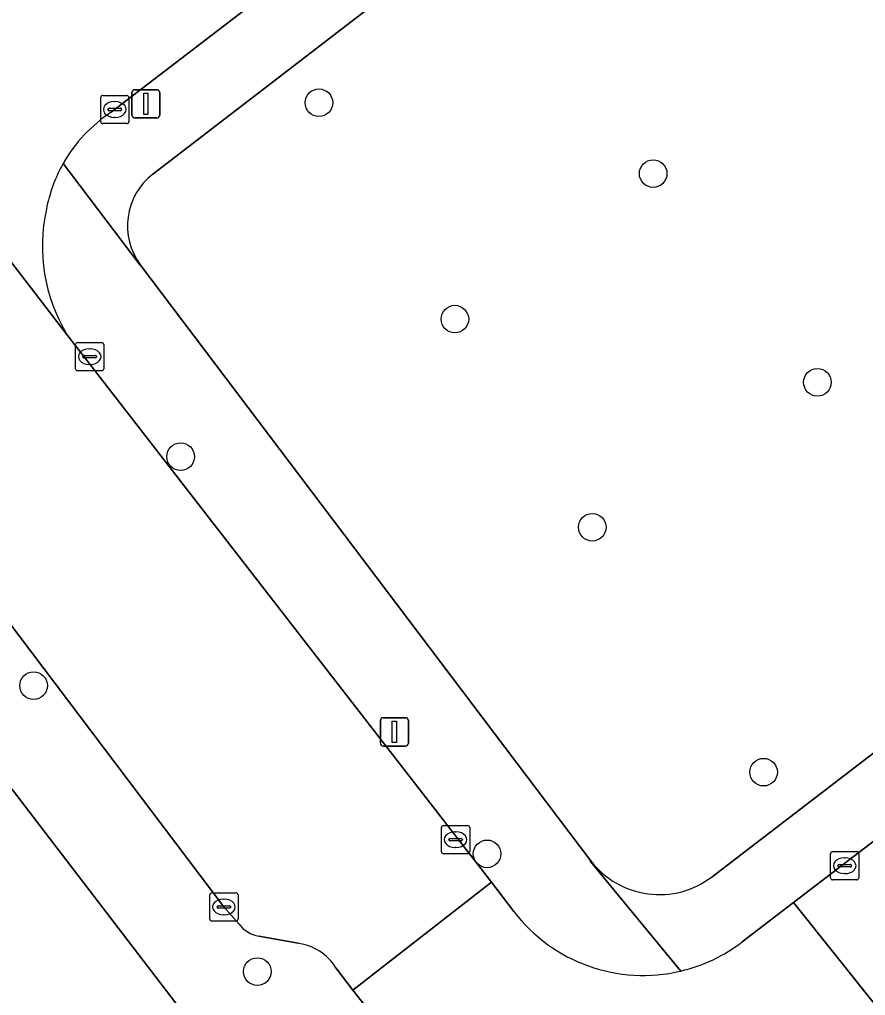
# Model space of a CAD drawing. Extents: x 159352 to 160617, y 385888 to 387323.
# Drawn here: x 160047.49 to 160077.45, y 386753.39 to 386787.94 of the extents above; entities that cross this region are included whole.
import ezdxf

# ---------------------------------------------------------------- set-up
doc = ezdxf.new("R2010")
doc.units = 0
for name, color, linetype in [('IMGEO_Boom', 7, 'Continuous'), ('IMGEO_Erf', 7, 'Continuous'), ('IMGEO_Groenvoorziening', 7, 'Continuous'), ('IMGEO_Kolk', 7, 'Continuous'), ('IMGEO_Lichtmast', 7, 'Continuous'), ('IMGEO_Rijbaan_lokaal_gesloten', 7, 'Continuous'), ('IMGEO_Rijbaan_lokaal_open', 7, 'Continuous'), ('IMGEO_Voetpad_open', 7, 'Continuous')]:
    doc.layers.add(name, color=color, linetype=linetype)

msp = doc.modelspace()

# ---------------------------------------------------------------- linework, layer by layer
at = {"layer": 'IMGEO_Boom'}
for centre in [(160058.096, 386784.994), (160069.934, 386782.485), (160062.911, 386777.333), (160075.751, 386775.097), (160053.196, 386772.462), (160067.777, 386769.965), (160047.988, 386764.357), (160073.845, 386761.293), (160064.051, 386758.401), (160055.915, 386754.233)]:
    msp.add_circle(centre, 0.489, dxfattribs=at)
at = {"layer": 'IMGEO_Erf'}
msp.add_lwpolyline([(159991.693, 386828.175), (159988.267, 386825.542), (159989.797, 386823.553), (159991.877, 386825.151), (159995.832, 386819.986), (159999.671, 386814.971), (160000, 386814.542), (160003.51, 386809.958), (160007.349, 386804.944), (160011.188, 386799.93), (160015.028, 386794.915), (160018.866, 386789.902), (160022.706, 386784.887), (160026.545, 386779.874), (160030.385, 386774.859), (160034.223, 386769.846), (160038.063, 386764.831), (160041.901, 386759.818), (160045.74, 386754.805), (160049.419, 386750), (160049.67, 386749.672), (160050.099, 386750), (160053.449, 386752.565), (160000, 386822.33)], dxfattribs=at)
at = {"layer": 'IMGEO_Groenvoorziening'}
for points in [[(160072.019, 386757.59), (160086.723, 386768.856), (160084.911, 386771.365), (160084.804, 386771.604), (160084.786, 386771.951), (160084.91, 386772.276), (160085.098, 386772.481), (160107.581, 386789.78), (160092.818, 386808.905), (160069.35, 386790.861), (160066.752, 386793.637), (160052.213, 386782.461)], [(160051.776, 386779.247), (160067.716, 386758.166)]]:
    msp.add_lwpolyline(points, dxfattribs=at)
for centre, radius, start, end in [((160053.622, 386780.633), 2.309, 127.6287, 216.8855), ((160070.155, 386760.023), 3.065, 217.2932, 307.4582)]:
    msp.add_arc(centre, radius, start, end, dxfattribs=at)
at = {"layer": 'IMGEO_Kolk'}
for p, q in [((160050.44, 386785.254), (160051.292, 386785.254)), ((160050.365, 386784.328), (160050.365, 386785.18)), ((160050.853, 386785.034), (160050.878, 386785.034)), ((160051.366, 386785.18), (160051.366, 386784.328)), ((160050.624, 386784.748), (160050.624, 386784.76)), ((160051.062, 386784.711), (160050.664, 386784.711)), ((160050.667, 386784.797), (160051.065, 386784.797)), ((160051.108, 386784.76), (160051.108, 386784.748)), ((160051.292, 386784.254), (160050.44, 386784.254)), ((160050.876, 386784.474), (160050.851, 386784.474)), ((160049.476, 386775.578), (160049.476, 386776.43)), ((160049.551, 386776.504), (160050.403, 386776.504)), ((160049.964, 386776.284), (160049.989, 386776.284)), ((160050.477, 386776.43), (160050.477, 386775.578)), ((160049.735, 386775.998), (160049.735, 386776.01)), ((160050.173, 386775.961), (160049.775, 386775.961)), ((160049.778, 386776.047), (160050.176, 386776.047)), ((160050.219, 386776.01), (160050.219, 386775.998)), ((160049.987, 386775.724), (160049.962, 386775.724)), ((160050.403, 386775.504), (160049.551, 386775.504)), ((160062.434, 386758.478), (160062.434, 386759.33)), ((160062.509, 386759.404), (160063.361, 386759.404)), ((160063.435, 386759.33), (160063.435, 386758.478)), ((160062.736, 386758.947), (160063.134, 386758.947)), ((160062.922, 386759.184), (160062.947, 386759.184)), ((160062.693, 386758.898), (160062.693, 386758.91)), ((160063.131, 386758.861), (160062.733, 386758.861)), ((160062.945, 386758.624), (160062.92, 386758.624)), ((160063.177, 386758.91), (160063.177, 386758.898)), ((160063.361, 386758.404), (160062.509, 386758.404)), ((160076.217, 386757.555), (160076.217, 386758.407)), ((160076.292, 386758.481), (160077.144, 386758.481)), ((160076.705, 386758.261), (160076.73, 386758.261)), ((160077.218, 386758.407), (160077.218, 386757.555)), ((160076.476, 386757.975), (160076.476, 386757.987)), ((160076.914, 386757.938), (160076.516, 386757.938)), ((160076.519, 386758.024), (160076.917, 386758.024)), ((160076.96, 386757.987), (160076.96, 386757.975)), ((160076.728, 386757.701), (160076.703, 386757.701)), ((160077.144, 386757.481), (160076.292, 386757.481)), ((160054.23, 386756.094), (160054.23, 386756.946)), ((160054.305, 386757.02), (160055.157, 386757.02)), ((160055.231, 386756.946), (160055.231, 386756.094)), ((160054.489, 386756.514), (160054.489, 386756.526)), ((160054.532, 386756.563), (160054.93, 386756.563)), ((160054.718, 386756.8), (160054.743, 386756.8)), ((160054.973, 386756.526), (160054.973, 386756.514)), ((160054.927, 386756.477), (160054.529, 386756.477)), ((160054.741, 386756.24), (160054.716, 386756.24)), ((160055.157, 386756.02), (160054.305, 386756.02))]:
    msp.add_line(p, q, dxfattribs=at)
for points in [[(160050.44, 386785.254), (160051.292, 386785.254)], [(160050.365, 386784.328), (160050.365, 386785.18)], [(160051.366, 386785.18), (160051.366, 386784.328)], [(160051.292, 386784.254), (160050.44, 386784.254)], [(160049.476, 386775.578), (160049.476, 386776.43)], [(160049.551, 386776.504), (160050.403, 386776.504)], [(160050.477, 386776.43), (160050.477, 386775.578)], [(160050.403, 386775.504), (160049.551, 386775.504)], [(160062.434, 386758.478), (160062.434, 386759.33)], [(160062.509, 386759.404), (160063.361, 386759.404)], [(160063.435, 386759.33), (160063.435, 386758.478)], [(160063.361, 386758.404), (160062.509, 386758.404)], [(160076.217, 386757.555), (160076.217, 386758.407)], [(160076.292, 386758.481), (160077.144, 386758.481)], [(160077.218, 386758.407), (160077.218, 386757.555)], [(160077.144, 386757.481), (160076.292, 386757.481)], [(160054.23, 386756.094), (160054.23, 386756.946)], [(160054.305, 386757.02), (160055.157, 386757.02)], [(160055.231, 386756.946), (160055.231, 386756.094)], [(160055.157, 386756.02), (160054.305, 386756.02)]]:
    msp.add_lwpolyline(points, dxfattribs=at)
for centre, radius, start, end in [((160050.442, 386785.178), 0.0765, 91.552, 178.448), ((160050.442, 386785.178), 0.0765, 91.552, 178.448), ((160051.29, 386785.178), 0.0765, 1.552, 88.448), ((160051.29, 386785.178), 0.0765, 1.552, 88.448), ((160050.664, 386784.757), 0.0403, 85.8775, 175.7526), ((160050.661, 386784.747), 0.0366, 178.938, 274.7102), ((160051.065, 386784.754), 0.043, 264.8664, 352.4533), ((160051.069, 386784.759), 0.0386, 1.7309, 96.639), ((160050.442, 386784.33), 0.0765, 181.552, 268.448), ((160050.442, 386784.33), 0.0765, 181.552, 268.448), ((160051.29, 386784.33), 0.0765, 271.552, 358.448), ((160051.29, 386784.33), 0.0765, 271.552, 358.448), ((160049.553, 386776.428), 0.0765, 91.552, 178.448), ((160049.553, 386776.428), 0.0765, 91.552, 178.448), ((160050.401, 386776.428), 0.0765, 1.552, 88.448), ((160050.401, 386776.428), 0.0765, 1.552, 88.448), ((160049.775, 386776.007), 0.0403, 85.8775, 175.7526), ((160049.772, 386775.997), 0.0366, 178.938, 274.7102), ((160050.176, 386776.004), 0.043, 264.8664, 352.4533), ((160050.18, 386776.009), 0.0386, 1.7309, 96.639), ((160049.553, 386775.58), 0.0765, 181.552, 268.448), ((160049.553, 386775.58), 0.0765, 181.552, 268.448), ((160050.401, 386775.58), 0.0765, 271.552, 358.448), ((160050.401, 386775.58), 0.0765, 271.552, 358.448), ((160062.511, 386759.328), 0.0765, 91.552, 178.448), ((160062.511, 386759.328), 0.0765, 91.552, 178.448), ((160063.359, 386759.328), 0.0765, 1.552, 88.448), ((160063.359, 386759.328), 0.0765, 1.552, 88.448), ((160062.733, 386758.907), 0.0403, 85.8775, 175.7526), ((160063.138, 386758.909), 0.0386, 1.7309, 96.639), ((160062.73, 386758.897), 0.0366, 178.938, 274.7102), ((160063.134, 386758.904), 0.043, 264.8664, 352.4533), ((160062.511, 386758.48), 0.0765, 181.552, 268.448), ((160062.511, 386758.48), 0.0765, 181.552, 268.448), ((160063.359, 386758.48), 0.0765, 271.552, 358.448), ((160063.359, 386758.48), 0.0765, 271.552, 358.448), ((160076.294, 386758.405), 0.0765, 91.552, 178.448), ((160076.294, 386758.405), 0.0765, 91.552, 178.448), ((160077.142, 386758.405), 0.0765, 1.552, 88.448), ((160077.142, 386758.405), 0.0765, 1.552, 88.448), ((160076.516, 386757.984), 0.0403, 85.8775, 175.7526), ((160076.513, 386757.974), 0.0366, 178.938, 274.7102), ((160076.917, 386757.981), 0.043, 264.8664, 352.4533), ((160076.921, 386757.986), 0.0386, 1.7309, 96.639), ((160076.294, 386757.557), 0.0765, 181.552, 268.448), ((160076.294, 386757.557), 0.0765, 181.552, 268.448), ((160077.142, 386757.557), 0.0765, 271.552, 358.448), ((160077.142, 386757.557), 0.0765, 271.552, 358.448), ((160054.307, 386756.944), 0.0765, 91.552, 178.448), ((160054.307, 386756.944), 0.0765, 91.552, 178.448), ((160055.155, 386756.944), 0.0765, 1.552, 88.448), ((160055.155, 386756.944), 0.0765, 1.552, 88.448), ((160054.529, 386756.523), 0.0403, 85.8775, 175.7526), ((160054.934, 386756.525), 0.0386, 1.7309, 96.639), ((160054.526, 386756.513), 0.0366, 178.938, 274.7102), ((160054.93, 386756.52), 0.043, 264.8664, 352.4533), ((160054.307, 386756.096), 0.0765, 181.552, 268.448), ((160054.307, 386756.096), 0.0765, 181.552, 268.448), ((160055.155, 386756.096), 0.0765, 271.552, 358.448), ((160055.155, 386756.096), 0.0765, 271.552, 358.448)]:
    msp.add_arc(centre, radius, start, end, dxfattribs=at)
for centre, major_axis, ratio, start_param, end_param in [((160050.852, 386784.754), (-0.387, 0.002), 0.722429, 4.712389, 7.853982), ((160050.877, 386784.754), (-0.39, 0.002), 0.717154, 1.570796, 4.712389), ((160049.963, 386776.004), (-0.387, 0.002), 0.722429, 4.712389, 7.853982), ((160049.988, 386776.004), (-0.39, 0.002), 0.717154, 1.570796, 4.712389), ((160062.921, 386758.904), (-0.387, 0.002), 0.722429, 4.712389, 7.853982), ((160062.946, 386758.904), (-0.39, 0.002), 0.717154, 1.570796, 4.712389), ((160076.704, 386757.981), (-0.387, 0.002), 0.722429, 4.712389, 7.853982), ((160076.729, 386757.981), (-0.39, 0.002), 0.717154, 1.570796, 4.712389), ((160054.717, 386756.52), (-0.387, 0.002), 0.722429, 4.712389, 7.853982), ((160054.742, 386756.52), (-0.39, 0.002), 0.717154, 1.570796, 4.712389)]:
    msp.add_ellipse(centre, major_axis=major_axis, ratio=ratio, start_param=start_param, end_param=end_param, dxfattribs=at)
at = {"layer": 'IMGEO_Lichtmast'}
for p, q in [((160051.47, 386784.554), (160051.47, 386785.354)), ((160051.47, 386785.354), (160051.47, 386784.554)), ((160051.57, 386785.454), (160052.36, 386785.454)), ((160052.36, 386785.454), (160051.57, 386785.454)), ((160052.46, 386785.354), (160052.46, 386784.554)), ((160052.46, 386784.554), (160052.46, 386785.354)), ((160052.36, 386784.454), (160051.57, 386784.454)), ((160051.57, 386784.454), (160052.36, 386784.454)), ((160060.273, 386762.319), (160060.273, 386763.119)), ((160060.273, 386763.119), (160060.273, 386762.319)), ((160060.373, 386763.219), (160061.163, 386763.219)), ((160061.163, 386763.219), (160060.373, 386763.219)), ((160061.263, 386763.119), (160061.263, 386762.319)), ((160061.263, 386762.319), (160061.263, 386763.119)), ((160061.163, 386762.219), (160060.373, 386762.219)), ((160060.373, 386762.219), (160061.163, 386762.219))]:
    msp.add_line(p, q, dxfattribs=at)
for points in [[(160051.89, 386785.329), (160052.04, 386785.329), (160052.04, 386784.579), (160051.89, 386784.579), (160051.89, 386785.329)], [(160060.693, 386763.094), (160060.843, 386763.094), (160060.843, 386762.344), (160060.693, 386762.344), (160060.693, 386763.094)]]:
    msp.add_lwpolyline(points, dxfattribs=at)
for centre, start, end in [((160051.57, 386785.354), 90, 180), ((160051.57, 386785.354), 90, 180), ((160052.36, 386785.354), 0, 90), ((160052.36, 386785.354), 360, 90), ((160051.57, 386784.554), 180, 270), ((160051.57, 386784.554), 180, 270), ((160052.36, 386784.554), 270, 0), ((160052.36, 386784.554), 270, 0), ((160060.373, 386763.119), 90, 180), ((160060.373, 386763.119), 90, 180), ((160061.163, 386763.119), 0, 90), ((160061.163, 386763.119), 360, 90), ((160060.373, 386762.319), 180, 270), ((160060.373, 386762.319), 180, 270), ((160061.163, 386762.319), 270, 0), ((160061.163, 386762.319), 270, 0)]:
    msp.add_arc(centre, 0.1, start, end, dxfattribs=at)
at = {"layer": 'IMGEO_Rijbaan_lokaal_gesloten'}
for points in [[(160058.691, 386754.371), (160059.293, 386753.58), (160064.205, 386757.398), (160049.535, 386776.312), (160049.169, 386776.794), (160038.663, 386790.456), (160019.077, 386816.325), (160017.41, 386818.482), (160015.069, 386821.511), (160000.514, 386840.344), (160000, 386841.016), (159986.405, 386858.797), (159986.083, 386859.215), (159985.054, 386860.551), (159975.768, 386872.603), (159974.777, 386873.889), (159967.285, 386883.608), (159966.216, 386885.004), (159956.539, 386897.639), (159947.999, 386908.79), (159930.531, 386931.578), (159908.651, 386960.148), (159887.083, 386988.239)], [(159880.624, 386983.44), (159899.099, 386959.333), (159899.5, 386958.811), (159910.599, 386944.366), (159929.962, 386919.135), (159951.175, 386891.481), (159968.772, 386868.558), (159978.819, 386855.513), (159981.291, 386852.306), (159984.168, 386848.539), (159988.118, 386843.248), (159998.129, 386830.471), (159998.435, 386830.074), (159998.609, 386829.848), (160000, 386828.041), (160015.273, 386808.202), (160044.075, 386770.608), (160054.731, 386756.52), (160055.266, 386755.917)], [(160055.964, 386755.492), (160057.356, 386755.234)]]:
    msp.add_lwpolyline(points, dxfattribs=at)
for centre, radius, start, end in [((160056.134, 386756.558), 1.079, 216.4134, 260.9136), ((160057.116, 386753.398), 1.851, 31.6922, 82.5472)]:
    msp.add_arc(centre, radius, start, end, dxfattribs=at)
at = {"layer": 'IMGEO_Rijbaan_lokaal_open'}
msp.add_lwpolyline([(160167.519, 386821.63), (160167.742, 386821.817), (160171.889, 386825.008), (160172.227, 386825.25), (160207.329, 386852.201), (160204.504, 386856.016), (160202.747, 386854.665), (160197.523, 386850.669), (160167.628, 386827.818), (160120.288, 386791.413), (160074.907, 386756.678), (160077.86, 386752.983), (160078.225, 386753.194), (160104.75, 386773.486), (160108.861, 386776.65), (160109.072, 386776.812), (160127.543, 386791.02), (160129.759, 386792.702), (160137.33, 386798.494), (160138.099, 386799.083), (160138.341, 386799.274), (160143.107, 386802.929), (160143.456, 386803.176)], close=True, dxfattribs=at)
for points in [[(160050.74, 386784.659), (160092.045, 386816.287), (160119.702, 386837.529)], [(160038.663, 386790.456), (160049.169, 386776.794)], [(160064.997, 386756.362), (160064.205, 386757.398), (160059.293, 386753.58), (160059.905, 386752.791)], [(160074.61, 386750.448), (160077.86, 386752.983), (160074.907, 386756.678), (160073.087, 386755.285)]]:
    msp.add_lwpolyline(points, dxfattribs=at)
for centre, radius, start, end in [((160053.64, 386780.231), 5.293, 123.2235, 150.394), ((160053.629, 386780.241), 5.278, 150.4276, 169.3122), ((160054.332, 386779.915), 6.033, 167.5046, 211.1512), ((160069.58, 386759.865), 5.768, 217.3919, 283.3729), ((160069.572, 386759.883), 5.788, 283.4099, 307.3981)]:
    msp.add_arc(centre, radius, start, end, dxfattribs=at)
at = {"layer": 'IMGEO_Voetpad_open'}
for points in [[(160199.953, 386898.991), (160200.26, 386898.588), (160196.766, 386895.913), (160196.463, 386896.31), (160151.064, 386861.424), (160119.702, 386837.529), (160092.045, 386816.287), (160050.74, 386784.659)], [(160052.213, 386782.461), (160066.752, 386793.637), (160090.506, 386811.9), (160100.012, 386819.208), (160102.354, 386821.009), (160103.43, 386821.836), (160103.442, 386821.859), (160110.462, 386827.183), (160110.499, 386827.185), (160201.563, 386896.896)], [(160216.789, 386868.632), (160207.059, 386861.178), (160205.621, 386860.057), (160191.321, 386849.029), (160189.913, 386847.958), (160175.624, 386837.04), (160174.166, 386835.929), (160159.817, 386824.932), (160158.429, 386823.811), (160144.03, 386812.833), (160142.612, 386811.733), (160129.831, 386801.906), (160129.815, 386801.855), (160123.122, 386796.717), (160123.048, 386796.709), (160121.74, 386795.669), (160119.677, 386794.089), (160109.984, 386786.667), (160086.723, 386768.856), (160072.019, 386757.59)], [(160073.087, 386755.285), (160074.907, 386756.678), (160120.288, 386791.413), (160167.628, 386827.818), (160197.523, 386850.669), (160202.747, 386854.665), (160204.504, 386856.016), (160215.864, 386864.706), (160216.838, 386865.567)], [(160055.266, 386755.917), (160054.731, 386756.52), (160044.075, 386770.608), (160015.273, 386808.202), (160000, 386828.041), (159998.609, 386829.848)], [(159995.952, 386827.614), (160000, 386822.33), (160053.449, 386752.565), (160055.283, 386750.192), (160056.129, 386749.098)], [(160051.776, 386779.247), (160051.766, 386779.24), (160049.038, 386782.846)], [(160049.038, 386782.846), (160051.766, 386779.24), (160051.776, 386779.247)], [(160070.914, 386754.253), (160067.715, 386758.126), (160067.716, 386758.166), (160051.776, 386779.247)], [(160049.169, 386776.794), (160049.535, 386776.312), (160064.205, 386757.398), (160064.997, 386756.362)], [(160067.716, 386758.166), (160067.715, 386758.126), (160070.914, 386754.253)], [(160057.356, 386755.234), (160055.964, 386755.492)], [(160059.905, 386752.791), (160059.293, 386753.58), (160058.691, 386754.371)]]:
    msp.add_lwpolyline(points, dxfattribs=at)
for centre, radius, start, end in [((160053.64, 386780.231), 5.293, 123.2235, 150.394), ((160053.629, 386780.241), 5.278, 150.4276, 169.3122), ((160053.622, 386780.633), 2.309, 127.6287, 216.8855), ((160054.332, 386779.915), 6.033, 167.5046, 211.1512), ((160070.155, 386760.023), 3.065, 217.2932, 307.4582), ((160069.58, 386759.865), 5.768, 217.3919, 283.3729), ((160056.134, 386756.558), 1.079, 216.4134, 260.9136), ((160057.116, 386753.398), 1.851, 31.6922, 82.5472), ((160069.572, 386759.883), 5.788, 283.4099, 307.3981)]:
    msp.add_arc(centre, radius, start, end, dxfattribs=at)

doc.saveas('drawing.dxf')
